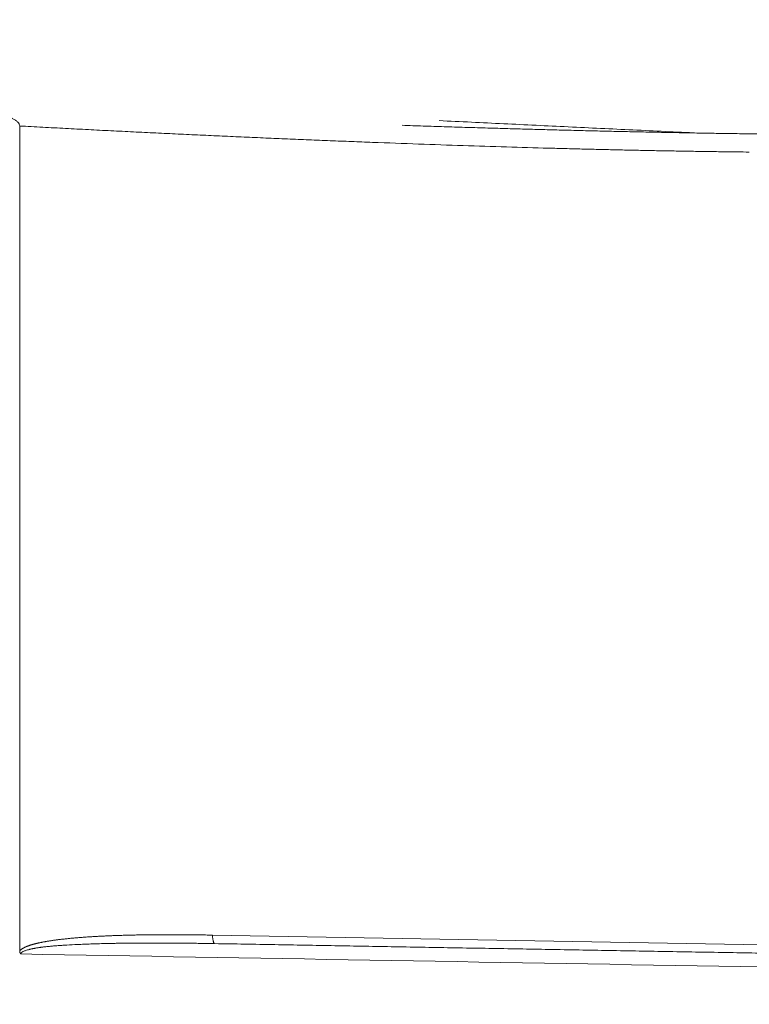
# Model space of a CAD drawing. Header units: millimetres. Extents: x 5437 to 18441, y -4466 to 3128.
# Tile 433 of 497: x 13735 to 13752, y 869 to 893. Entities that reach past the tile are written whole.
import ezdxf

# ---------------------------------------------------------------- set-up
doc = ezdxf.new("R2010")
doc.units = ezdxf.units.MM
doc.layers.add('1', color=7, linetype='Continuous', true_color=0xffffff)
doc.dimstyles.get("Standard").update_dxf_attribs({"dimtxt": 0.18, "dimasz": 0.18, "dimexe": 0.18, "dimexo": 0.0625, "dimgap": 0.09, "dimtad": 0, "dimtih": 1, "dimtoh": 1, "dimdec": 4, "dimzin": 0, "dimdsep": 46, "dimtxsty": 'Standard', "dimcen": 0.09, "dimadec": 0, "dimazin": 0, "dimtfac": 1, "dimtdec": 4, "dimtofl": 0, "dimtmove": 0, "dimatfit": 3, "dimfxl": 1, "dimtolj": 1, "dimtzin": 0, "dimarcsym": 0})

# ---------------------------------------------------------------- blocks, each defined once
blk = doc.blocks.new('*D2')
at = {"color": 0, "lineweight": -2, "transparency": 16777216}
for p, q in [((13342.585, 254.075), (13342.585, 1268.862)), ((13822.085, 1032.127), (13822.085, 1268.862))]:
    blk.add_line(p, q, dxfattribs=at)
at = {"color": 0, "lineweight": 0, "transparency": 16777216}
for p, q in [((13422.585, 1268.682), (13482.245, 1268.682)), ((13742.085, 1268.682), (13682.425, 1268.682))]:
    blk.add_line(p, q, dxfattribs=at)
at = {"color": 0, "lineweight": 20, "transparency": 16777216}
for points in [[(13422.585, 1282.015), (13422.585, 1255.349), (13342.585, 1268.682)], [(13742.085, 1282.015), (13742.085, 1255.349), (13822.085, 1268.682)]]:
    blk.add_solid(points, dxfattribs=at)
at = {"layer": 'Defpoints', "color": 0, "lineweight": 20, "transparency": 16777216}
for p in [(13822.085, 1268.682), (13822.085, 1032.064), (13342.585, 254.013)]:
    blk.add_point(p, dxfattribs=at)
at = {"color": 0, "lineweight": 20, "transparency": 16777216, "insert": (13582.335, 1268.682), "char_height": 80, "attachment_point": 5}
blk.add_mtext('\\A1;480', dxfattribs=at)
blk = doc.blocks.new('*D3')
at = {"color": 0, "lineweight": -2, "transparency": 16777216}
for p, q in [((13674.147, 1169.564), (14135.36, 1169.564)), ((13833.147, -580.436), (14135.36, -580.436))]:
    blk.add_line(p, q, dxfattribs=at)
at = {"color": 0, "lineweight": 0, "transparency": 16777216}
for p, q in [((14135.18, 1089.564), (14135.18, 421.321)), ((14135.18, -500.436), (14135.18, 167.808))]:
    blk.add_line(p, q, dxfattribs=at)
at = {"color": 0, "lineweight": 20, "transparency": 16777216}
for points in [[(14121.847, 1089.564), (14148.514, 1089.564), (14135.18, 1169.564)], [(14121.847, -500.436), (14148.514, -500.436), (14135.18, -580.436)]]:
    blk.add_solid(points, dxfattribs=at)
at = {"layer": 'Defpoints', "color": 0, "lineweight": 20, "transparency": 16777216}
for p in [(13674.085, 1169.564), (13833.085, -580.436), (14135.18, -580.436)]:
    blk.add_point(p, dxfattribs=at)
at = {"color": 0, "lineweight": 20, "transparency": 16777216, "insert": (14135.18, 294.564), "char_height": 80, "attachment_point": 5, "rotation": 270}
blk.add_mtext('\\A1;1750', dxfattribs=at)

msp = doc.modelspace()

# ---------------------------------------------------------------- linework, layer by layer
at = {"layer": '1', "color": 0, "lineweight": 20}
msp.add_line((13734.58476, 870.08137), (13734.58476, 890.17101), dxfattribs=at)
for points, knots in [([(13734.58549, 890.171), (13734.58542, 890.18713), (13734.58143, 890.20284), (13734.57199, 890.22201), (13734.56988, 890.22582), (13734.56522, 890.23339), (13734.56266, 890.23717), (13734.55444, 890.24831), (13734.54202, 890.26267), (13734.52713, 890.27619), (13734.51116, 890.28935), (13734.50261, 890.29577), (13734.47589, 890.31432), (13734.45667, 890.32577), (13734.41623, 890.34741), (13734.395, 890.35758), (13734.35104, 890.37696), (13734.32826, 890.38617), (13734.2588, 890.41239), (13734.21077, 890.42815), (13734.16164, 890.44281)], [0, 0, 0, 0, 0.125, 0.125, 0.15625, 0.15625, 0.1875, 0.1875, 0.25, 0.3125, 0.3125, 0.375, 0.375, 0.5, 0.5, 0.625, 0.625, 0.75, 0.75, 1, 1, 1, 1]), ([(13751.74403, 889.54325), (13751.68237, 889.54405), (13751.55875, 889.54567), (13751.37285, 889.54828), (13751.18606, 889.55102), (13750.99836, 889.55392), (13750.80977, 889.55695), (13750.62029, 889.56014), (13750.4299, 889.56347), (13750.23862, 889.56694), (13750.04644, 889.57057), (13749.85336, 889.57434), (13749.65938, 889.57825), (13749.46451, 889.58232), (13749.26874, 889.58653), (13749.07207, 889.59089), (13748.87451, 889.59539), (13748.67604, 889.60005), (13748.47668, 889.60485), (13748.27643, 889.6098), (13748.07527, 889.61489), (13747.87322, 889.62014), (13747.67027, 889.62553), (13747.19398, 889.63847), (13746.4336, 889.6605), (13745.37816, 889.694), (13744.28979, 889.73137), (13743.38185, 889.76474), (13742.66444, 889.79232), (13742.14756, 889.81275), (13741.62757, 889.83385), (13741.10446, 889.85563), (13740.57822, 889.87808), (13740.04887, 889.90122), (13739.5164, 889.92505), (13738.98082, 889.94956), (13738.44211, 889.97475), (13737.90028, 890.00063), (13737.35534, 890.02721), (13736.80728, 890.05447), (13736.2561, 890.08243), (13735.7018, 890.11109), (13735.14438, 890.14041), (13734.77169, 890.16047), (13734.58484, 890.17052)], [0, 0, 0, 0, 0.0108486, 0.02174731, 0.03269616, 0.04369516, 0.05474434, 0.06584371, 0.07699329, 0.0881931, 0.09944317, 0.1107435, 0.12209411, 0.13349503, 0.14494627, 0.15644785, 0.16799979, 0.1796021, 0.19125479, 0.2029579, 0.21471142, 0.22651539, 0.2383698, 0.25027469, 0.3099614, 0.3715263, 0.43497102, 0.50029704, 0.53021696, 0.56031121, 0.59057994, 0.62102325, 0.65164125, 0.68243406, 0.71340178, 0.74454454, 0.77586242, 0.80735555, 0.83902401, 0.87086792, 0.90288738, 0.93508248, 0.96745332, 1, 1, 1, 1]), ([(13743.90018, 890.18691), (13743.9863, 890.18404), (13744.15803, 890.17831), (13744.41483, 890.1699), (13744.67008, 890.16166), (13744.92376, 890.15359), (13745.17588, 890.14568), (13745.42645, 890.13795), (13745.67545, 890.13038), (13745.9229, 890.12298), (13746.16879, 890.11575), (13746.41311, 890.10869), (13746.65588, 890.10179), (13746.89709, 890.09506), (13747.13675, 890.0885), (13747.37484, 890.0821), (13747.61137, 890.07586), (13747.84635, 890.06979), (13748.07976, 890.06388), (13748.31162, 890.05814), (13748.54192, 890.05255), (13748.77066, 890.04713), (13748.99784, 890.04186), (13749.22346, 890.03676), (13749.44752, 890.03182), (13749.67003, 890.02703), (13749.89097, 890.02241), (13750.11036, 890.01794), (13750.32818, 890.01362), (13750.54445, 890.00947), (13750.75916, 890.00547), (13750.97231, 890.00162), (13751.1839, 889.99793), (13751.39393, 889.99439), (13751.6024, 889.99101), (13751.80932, 889.98778), (13752.01467, 889.9847), (13752.21847, 889.98177), (13752.42071, 889.97899), (13752.62138, 889.97636), (13752.8205, 889.97387), (13752.95271, 889.97233), (13753.01857, 889.97157)], [0, 0, 0, 0, 0.02827452, 0.05638098, 0.08431938, 0.11208974, 0.13969207, 0.16712637, 0.19439265, 0.22149093, 0.24842121, 0.27518351, 0.30177783, 0.32820418, 0.35446258, 0.38055304, 0.40647557, 0.43223017, 0.45781687, 0.48323568, 0.50848659, 0.53356964, 0.55848483, 0.58323218, 0.60781169, 0.63222339, 0.65646729, 0.68054339, 0.70445172, 0.7281923, 0.75176513, 0.77517023, 0.79840762, 0.82147732, 0.84437933, 0.86711369, 0.88968041, 0.9120795, 0.93431098, 0.95637488, 0.97827122, 1, 1, 1, 1]), ([(13735.58197, 870.36188), (13735.59659, 870.36359), (13735.62604, 870.36703), (13735.6706, 870.37199), (13735.71586, 870.37685), (13735.76181, 870.38158), (13735.80846, 870.38621), (13735.8558, 870.39072), (13735.90384, 870.39512), (13735.95258, 870.3994), (13736.00202, 870.40357), (13736.05215, 870.40762), (13736.10298, 870.41156), (13736.15451, 870.41538), (13736.20673, 870.41908), (13736.25965, 870.42268), (13736.31326, 870.42616), (13736.36757, 870.42952), (13736.42258, 870.43277), (13736.47829, 870.4359), (13736.53469, 870.43892), (13736.59179, 870.44182), (13736.64959, 870.44461), (13736.70808, 870.44729), (13736.76727, 870.44985), (13736.82715, 870.45229), (13736.88774, 870.45462), (13736.94902, 870.45684), (13737.01099, 870.45894), (13737.07367, 870.46092), (13737.13703, 870.46279), (13737.2011, 870.46455), (13737.26586, 870.46619), (13737.33132, 870.46772), (13737.39748, 870.46913), (13737.46433, 870.47043), (13737.53188, 870.47161), (13737.60013, 870.47268), (13737.66907, 870.47364), (13737.73871, 870.47447), (13737.80905, 870.4752), (13737.88008, 870.47581), (13737.95181, 870.4763), (13738.02424, 870.47669), (13738.09736, 870.47695), (13738.17118, 870.4771), (13738.2457, 870.47714), (13738.32091, 870.47706), (13738.39682, 870.47687), (13738.47343, 870.47656), (13738.55073, 870.47614), (13738.62873, 870.47561), (13738.70743, 870.47496), (13738.78683, 870.47419), (13738.86692, 870.47331), (13738.9477, 870.47232), (13739.02919, 870.47121), (13739.11137, 870.46999), (13739.19425, 870.46866), (13739.24973, 870.46768), (13739.27759, 870.46719)], [0, 0, 0, 0, 0.0120819, 0.02434123, 0.0367783, 0.04939338, 0.06218677, 0.07515874, 0.08830953, 0.10163939, 0.11514857, 0.12883729, 0.14270577, 0.15675422, 0.17098285, 0.18539184, 0.19998139, 0.21475167, 0.22970286, 0.24483514, 0.26014865, 0.27564357, 0.29132003, 0.30717819, 0.32321818, 0.33944015, 0.35584422, 0.37243051, 0.38919917, 0.40615029, 0.42328401, 0.44060043, 0.45809965, 0.47578179, 0.49364694, 0.51169521, 0.52992669, 0.54834146, 0.56693964, 0.58572129, 0.6046865, 0.62383536, 0.64316795, 0.66268435, 0.68238462, 0.70226885, 0.72233711, 0.74258946, 0.76302597, 0.78364671, 0.80445174, 0.82544113, 0.84661493, 0.86797321, 0.88951603, 0.91124343, 0.93315547, 0.95525222, 0.97753371, 1, 1, 1, 1]), ([(13734.58476, 870.08137), (13734.58617, 870.08306), (13734.58901, 870.08646), (13734.59357, 870.09146), (13734.59841, 870.09645), (13734.60355, 870.1014), (13734.60898, 870.10632), (13734.61469, 870.11121), (13734.6207, 870.11607), (13734.627, 870.12091), (13734.63359, 870.12572), (13734.64047, 870.13049), (13734.64764, 870.13524), (13734.6551, 870.13996), (13734.66285, 870.14466), (13734.67089, 870.14932), (13734.67922, 870.15395), (13734.68785, 870.15856), (13734.69676, 870.16314), (13734.70597, 870.16768), (13734.71546, 870.1722), (13734.72525, 870.17669), (13734.73532, 870.18116), (13734.74569, 870.18559), (13734.75635, 870.18999), (13734.7673, 870.19437), (13734.77853, 870.19872), (13734.79006, 870.20304), (13734.80188, 870.20733), (13734.814, 870.21159), (13734.8264, 870.21582), (13734.83909, 870.22002), (13734.85207, 870.2242), (13734.86535, 870.22835), (13734.87891, 870.23246), (13734.89276, 870.23656), (13734.90212, 870.23923), (13734.90684, 870.24057)], [0, 0, 0, 0, 0.01961948, 0.03963266, 0.06005814, 0.08091345, 0.10221503, 0.12397832, 0.14621781, 0.16894706, 0.19217879, 0.21592489, 0.24019651, 0.2650041, 0.29035743, 0.31626566, 0.34273737, 0.36978061, 0.39740293, 0.4256114, 0.45441268, 0.48381302, 0.51381828, 0.544434, 0.57566538, 0.60751731, 0.63999442, 0.67310106, 0.70684135, 0.74121917, 0.77623819, 0.8119019, 0.84821358, 0.88517635, 0.92279316, 0.96106682, 1, 1, 1, 1]), ([(13735.13109, 870.17371), (13735.12165, 870.17246), (13735.10292, 870.16999), (13735.07512, 870.16605), (13735.04781, 870.16198), (13735.02099, 870.15775), (13734.99465, 870.15338), (13734.96881, 870.14885), (13734.94345, 870.14417), (13734.91858, 870.13933), (13734.8942, 870.13433), (13734.87031, 870.12916), (13734.84691, 870.12384), (13734.81476, 870.11613), (13734.77631, 870.10619), (13734.73421, 870.09388), (13734.69993, 870.08223), (13734.67664, 870.07265), (13734.66197, 870.06517), (13734.65309, 870.06003), (13734.64513, 870.05474), (13734.63807, 870.0493), (13734.63192, 870.04371), (13734.62668, 870.03795), (13734.62236, 870.03203), (13734.61895, 870.02596), (13734.61647, 870.01972), (13734.61485, 870.01333), (13734.61455, 870.00897), (13734.6144, 870.00679)], [0, 0, 0, 0, 0.04918528, 0.09762602, 0.14532587, 0.19228865, 0.2385183, 0.28401894, 0.32879481, 0.37285034, 0.41619012, 0.45881893, 0.50074172, 0.54196367, 0.63238993, 0.70960593, 0.77374867, 0.82505797, 0.84511352, 0.86405839, 0.88195804, 0.89888998, 0.91494564, 0.93023201, 0.94487287, 0.95900881, 0.97279572, 0.98640136, 1, 1, 1, 1]), ([(13734.90684, 870.24057), (13734.91337, 870.2424), (13734.92656, 870.2461), (13734.94668, 870.25147), (13734.96729, 870.25679), (13734.98842, 870.26205), (13735.01006, 870.26724), (13735.03221, 870.27238), (13735.05487, 870.27745), (13735.07803, 870.28245), (13735.10171, 870.2874), (13735.12589, 870.29228), (13735.15059, 870.2971), (13735.17579, 870.30186), (13735.2015, 870.30656), (13735.22773, 870.31119), (13735.25446, 870.31576), (13735.2817, 870.32027), (13735.30945, 870.32472), (13735.33771, 870.3291), (13735.36648, 870.33342), (13735.39576, 870.33768), (13735.42555, 870.34187), (13735.45584, 870.34601), (13735.48665, 870.35008), (13735.51797, 870.35408), (13735.54979, 870.35804), (13735.57119, 870.36059), (13735.58197, 870.36188)], [0, 0, 0, 0, 0.03014778, 0.06094165, 0.09238483, 0.12448032, 0.15723099, 0.19063949, 0.22470834, 0.25943992, 0.29483647, 0.33090011, 0.36763284, 0.40503655, 0.44311304, 0.481864, 0.52129106, 0.56139574, 0.6021795, 0.64364373, 0.68578973, 0.72861878, 0.77213205, 0.81633069, 0.86121579, 0.90678839, 0.95304948, 1, 1, 1, 1]), ([(13735.73629, 870.22442), (13735.71438, 870.22312), (13735.67146, 870.22058), (13735.60851, 870.21655), (13735.54834, 870.21248), (13735.49095, 870.20834), (13735.43634, 870.20414), (13735.38451, 870.19991), (13735.33547, 870.19563), (13735.2892, 870.19132), (13735.24572, 870.18699), (13735.20502, 870.18262), (13735.16709, 870.17828), (13735.14279, 870.1752), (13735.13109, 870.17371)], [0, 0, 0, 0, 0.10810453, 0.21169698, 0.31077895, 0.40535233, 0.49541932, 0.58098249, 0.66204488, 0.73861008, 0.81068241, 0.87826705, 0.94137031, 1, 1, 1, 1]), ([(13736.93241, 870.2668), (13736.90209, 870.26626), (13736.84179, 870.26518), (13736.75191, 870.26332), (13736.66312, 870.26129), (13736.57541, 870.25905), (13736.4888, 870.25663), (13736.40327, 870.25401), (13736.31884, 870.25119), (13736.23549, 870.24817), (13736.15323, 870.24494), (13736.07206, 870.24153), (13736.01832, 870.23905), (13735.99163, 870.23782)], [0, 0, 0, 0, 0.09655907, 0.19198676, 0.2862835, 0.37944976, 0.47148599, 0.56239268, 0.6521703, 0.74081934, 0.8283403, 0.91473368, 1, 1, 1, 1]), ([(13739.33413, 870.25982), (13739.28394, 870.26067), (13739.1849, 870.26236), (13739.0384, 870.26458), (13738.89598, 870.26655), (13738.75764, 870.26824), (13738.62338, 870.26969), (13738.4932, 870.2709), (13738.3671, 870.27189), (13738.24508, 870.27266), (13738.12714, 870.27323), (13738.01328, 870.27361), (13737.90351, 870.2738), (13737.79781, 870.27383), (13737.6962, 870.27371), (13737.59866, 870.27344), (13737.50521, 870.27303), (13737.41585, 870.2725), (13737.33056, 870.27186), (13737.24935, 870.27112), (13737.19659, 870.27053), (13737.17088, 870.27024)], [0, 0, 0, 0, 0.06956233, 0.13724402, 0.20304493, 0.26696495, 0.32900394, 0.38916181, 0.44743844, 0.50383375, 0.55834765, 0.61098008, 0.66173097, 0.71060028, 0.75758797, 0.80269401, 0.84591841, 0.88726117, 0.92672232, 0.96430191, 1, 1, 1, 1]), ([(13734.61315, 870.0068), (13734.61199, 870.00811), (13734.60967, 870.01071), (13734.60647, 870.01476), (13734.60347, 870.0189), (13734.60069, 870.02314), (13734.59814, 870.02747), (13734.59581, 870.03189), (13734.5937, 870.03641), (13734.59181, 870.04103), (13734.59015, 870.04574), (13734.58871, 870.05055), (13734.58749, 870.05545), (13734.58649, 870.06045), (13734.58572, 870.06555), (13734.58517, 870.07074), (13734.58482, 870.07602), (13734.58478, 870.07958), (13734.58476, 870.08137)], [0, 0, 0, 0, 0.0606863, 0.12110666, 0.18137166, 0.24159273, 0.30188157, 0.36234948, 0.42310677, 0.48426222, 0.54592246, 0.60819155, 0.67117054, 0.73495707, 0.79964517, 0.86532496, 0.93208257, 1, 1, 1, 1])]:
    msp.add_open_spline(points, degree=3, knots=knots, dxfattribs=at)
for points, degree in [([(13751.09787, 889.99904), (13744.80105, 890.30106)], 1), ([(13752.35849, 889.53607), (13752.15367, 889.5385), (13751.94886, 889.54089), (13751.74404, 889.54325)], 3), ([(13739.27759, 870.46719), (13749.1355, 870.29173), (13758.9917, 870.11614), (13768.84581, 869.94042)], 3), ([(13735.99151, 870.23782), (13735.90647, 870.23363), (13735.82142, 870.22916), (13735.73636, 870.22442)], 3), ([(13737.17088, 870.27024), (13737.09139, 870.26925), (13737.01191, 870.2681), (13736.93241, 870.2668)], 3), ([(13739.33413, 870.25982), (13745.19124, 870.15758), (13751.04835, 870.05535), (13756.90545, 869.95311), (13762.76256, 869.85087), (13768.61967, 869.74864)], 5), ([(13768.61967, 869.41089), (13757.28417, 869.60953), (13745.94866, 869.80817), (13734.61315, 870.0068)], 3)]:
    msp.add_open_spline(points, degree=degree, dxfattribs=at)
msp.add_rational_spline([(13739.33413, 870.25982), (13739.29624, 870.26048), (13739.27759, 870.46719)], [1, 0.890868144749, 1], degree=2, dxfattribs=at)

# ---------------------------------------------------------------- dimensions: what is measured, and where the dimension line sits
at = {"color": 0, "lineweight": 20}
dim = msp.add_linear_dim(base=(13822.0847614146, 1268.6818655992), p1=(13342.5847614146, 254.0126467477), p2=(13822.0847614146, 1032.0643367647), dimstyle='Standard', override={"dimtxt": 80, "dimasz": 80, "dimdec": 0, "dimlwd": 0}, dxfattribs=at)
dim.commit()
dim.dimension.update_dxf_attribs({"geometry": '*D2', "text_midpoint": (13582.3347614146, 1268.6818655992)})
dim = msp.add_linear_dim(base=(14135.18029, -580.43566), p1=(13674.08476, 1169.56434), p2=(13833.08476, -580.43566), angle=90, dimstyle='Standard', override={"dimtxt": 80, "dimasz": 80, "dimdec": 0, "dimlwd": 0}, dxfattribs=at)
dim.commit()
dim.dimension.update_dxf_attribs({"geometry": '*D3', "text_midpoint": (14135.18029, 294.56434), "text_rotation": 270})

doc.saveas('drawing.dxf')
